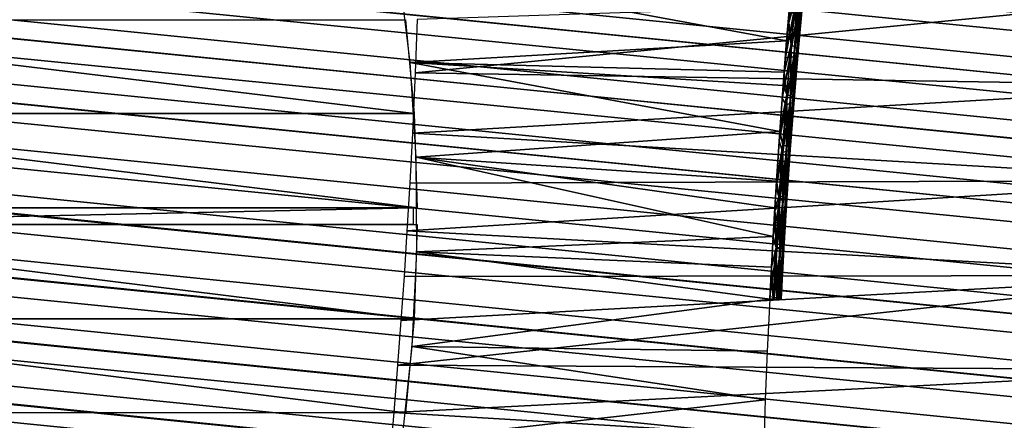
# Model space of a CAD drawing. Header units: millimetres. Extents: x -522 to 188, y -54 to 63.
# Tile 964 of 1056: x -19.7 to -14.69, y 7.96 to 10. Entities that reach past the tile are written whole.
import ezdxf

# ---------------------------------------------------------------- set-up
doc = ezdxf.new("R2010")
doc.units = ezdxf.units.MM
doc.header["$LTSCALE"] = 65.185185
for name, color, linetype in [('11', 7, 'CONTINUOUS'), ('12', 7, 'CONTINUOUS'), ('13', 7, 'CONTINUOUS'), ('15', 7, 'CONTINUOUS'), ('19', 7, 'CONTINUOUS'), ('27', 7, 'CONTINUOUS'), ('28', 7, 'CONTINUOUS')]:
    doc.layers.add(name, color=color, linetype=linetype)

msp = doc.modelspace()

# ---------------------------------------------------------------- linework, layer by layer
at = {"layer": '11', "color": 3, "linetype": 'CONTINUOUS'}
for points in [[(-13.499, 10.1414, -5.1686), (-17.6883, 9.7296, -9.266), (-13.5504, 9.6637, -5.1172), (-13.499, 10.1414, -5.1686)], [(-17.6775, 10.0011, -9.3111), (-17.6883, 9.7296, -9.266), (-13.499, 10.1414, -5.1686), (-17.6775, 10.0011, -9.3111)], [(-17.6883, 9.7296, -9.266), (-17.7025, 9.423, -9.2383), (-13.5504, 9.6637, -5.1172), (-17.6883, 9.7296, -9.266)], [(-13.5504, 9.6637, -5.1172), (-17.7025, 9.423, -9.2383), (-13.5745, 9.1817, -5.0931), (-13.5504, 9.6637, -5.1172)], [(-17.7025, 9.423, -9.2383), (-17.716, 9.1682, -9.234), (-13.5745, 9.1817, -5.0931), (-17.7025, 9.423, -9.2383)], [(-17.716, 9.1682, -9.234), (-17.7301, 8.9264, -9.2454), (-13.5745, 9.1817, -5.0931), (-17.716, 9.1682, -9.234)], [(-13.5745, 9.1817, -5.0931), (-17.7301, 8.9264, -9.2454), (-13.5711, 8.6985, -5.0965), (-13.5745, 9.1817, -5.0931)], [(-17.7301, 8.9264, -9.2454), (-17.745, 8.6933, -9.2708), (-13.5711, 8.6985, -5.0965), (-17.7301, 8.9264, -9.2454)], [(-13.5711, 8.6985, -5.0965), (-17.7776, 8.2422, -9.3603), (-13.5402, 8.2173, -5.1274), (-13.5711, 8.6985, -5.0965)], [(-17.7605, 8.4683, -9.3086), (-17.7776, 8.2422, -9.3603), (-13.5711, 8.6985, -5.0965), (-17.7605, 8.4683, -9.3086)], [(-17.745, 8.6933, -9.2708), (-17.7605, 8.4683, -9.3086), (-13.5711, 8.6985, -5.0965), (-17.745, 8.6933, -9.2708)], [(-17.7776, 8.2422, -9.3603), (-17.7975, 8.0003, -9.4308), (-13.5402, 8.2173, -5.1274), (-17.7776, 8.2422, -9.3603)], [(-13.5402, 8.2173, -5.1274), (-17.7975, 8.0003, -9.4308), (-13.482, 7.7412, -5.1856), (-13.5402, 8.2173, -5.1274)], [(-17.7975, 8.0003, -9.4308), (-17.8214, 7.7333, -9.5274), (-13.482, 7.7412, -5.1856), (-17.7975, 8.0003, -9.4308)]]:
    msp.add_3dface(points, dxfattribs=at)
at = {"layer": '12', "color": 3, "linetype": 'CONTINUOUS'}
for points in [[(-17.7721, 10.2588, -26.0685), (-15.7992, 9.8923, -24.1901), (-17.7139, 9.7827, -26.1267), (-17.7721, 10.2588, -26.0685)], [(-15.7791, 10.126, -24.1136), (-15.7992, 9.8923, -24.1901), (-17.7721, 10.2588, -26.0685), (-15.7791, 10.126, -24.1136)], [(-15.7992, 9.8923, -24.1901), (-15.8119, 9.733, -24.2336), (-17.7139, 9.7827, -26.1267), (-15.7992, 9.8923, -24.1901)], [(-15.8119, 9.733, -24.2336), (-15.8171, 9.6655, -24.25), (-17.7139, 9.7827, -26.1267), (-15.8119, 9.733, -24.2336)], [(-15.8171, 9.6655, -24.25), (-15.834, 9.4319, -24.2973), (-17.7139, 9.7827, -26.1267), (-15.8171, 9.6655, -24.25)], [(-17.7139, 9.7827, -26.1267), (-15.834, 9.4319, -24.2973), (-17.683, 9.3015, -26.1576), (-17.7139, 9.7827, -26.1267)], [(-15.834, 9.4319, -24.2973), (-15.8509, 9.1789, -24.3324), (-17.683, 9.3015, -26.1576), (-15.834, 9.4319, -24.2973)], [(-15.8509, 9.1789, -24.3324), (-15.8595, 9.0423, -24.3446), (-17.683, 9.3015, -26.1576), (-15.8509, 9.1789, -24.3324)], [(-17.683, 9.3015, -26.1576), (-15.8679, 8.8966, -24.3519), (-17.6796, 8.8183, -26.161), (-17.683, 9.3015, -26.1576)], [(-15.8595, 9.0423, -24.3446), (-15.8679, 8.8966, -24.3519), (-17.683, 9.3015, -26.1576), (-15.8595, 9.0423, -24.3446)], [(-15.8679, 8.8966, -24.3519), (-15.8762, 8.7413, -24.3536), (-17.6796, 8.8183, -26.161), (-15.8679, 8.8966, -24.3519)], [(-17.6796, 8.8183, -26.161), (-15.8851, 8.577, -24.3493), (-17.7037, 8.3363, -26.1369), (-17.6796, 8.8183, -26.161)], [(-15.8762, 8.7413, -24.3536), (-15.8851, 8.577, -24.3493), (-17.6796, 8.8183, -26.161), (-15.8762, 8.7413, -24.3536)], [(-15.8851, 8.577, -24.3493), (-15.8975, 8.3128, -24.3269), (-17.7037, 8.3363, -26.1369), (-15.8851, 8.577, -24.3493)], [(-17.7037, 8.3363, -26.1369), (-15.9077, 8.0649, -24.2893), (-17.7551, 7.8586, -26.0855), (-17.7037, 8.3363, -26.1369)], [(-15.8975, 8.3128, -24.3269), (-15.9077, 8.0649, -24.2893), (-17.7037, 8.3363, -26.1369), (-15.8975, 8.3128, -24.3269)], [(-15.9077, 8.0649, -24.2893), (-15.9158, 7.8334, -24.2392), (-17.7551, 7.8586, -26.0855), (-15.9077, 8.0649, -24.2893)]]:
    msp.add_3dface(points, dxfattribs=at)
at = {"layer": '13', "color": 3, "linetype": 'CONTINUOUS'}
for points in [[(-15.7881, 9.9865, -24.1579), (-15.7624, 10.2335, -24.0661), (-15.751, 10.1197, -24.0806), (-15.7881, 9.9865, -24.1579)], [(-15.7791, 10.126, -24.1136), (-15.7624, 10.2335, -24.0661), (-15.7881, 9.9865, -24.1579), (-15.7791, 10.126, -24.1136)], [(-15.7992, 9.8923, -24.1901), (-15.7791, 10.126, -24.1136), (-15.7881, 9.9865, -24.1579), (-15.7992, 9.8923, -24.1901)], [(-15.7754, 9.8727, -24.1652), (-15.7881, 9.9865, -24.1579), (-15.751, 10.1197, -24.0806), (-15.7754, 9.8727, -24.1652)], [(-15.7754, 9.8727, -24.1652), (-15.751, 10.1197, -24.0806), (-15.7579, 9.8623, -24.1356), (-15.7754, 9.8727, -24.1652)], [(-15.7579, 9.8623, -24.1356), (-15.751, 10.1197, -24.0806), (-15.7341, 10.1073, -24.0514), (-15.7579, 9.8623, -24.1356)], [(-15.7579, 9.8623, -24.1356), (-15.7341, 10.1073, -24.0514), (-15.7462, 9.8517, -24.1033), (-15.7579, 9.8623, -24.1356)], [(-15.7493, 9.8214, -24.0011), (-15.72, 10.0695, -23.9527), (-15.728, 10.058, -23.9197), (-15.7493, 9.8214, -24.0011)], [(-15.7419, 9.8309, -24.0349), (-15.72, 10.0695, -23.9527), (-15.7493, 9.8214, -24.0011), (-15.7419, 9.8309, -24.0349)], [(-15.7462, 9.8517, -24.1033), (-15.7341, 10.1073, -24.0514), (-15.7231, 10.0945, -24.0197), (-15.7462, 9.8517, -24.1033)], [(-15.7462, 9.8517, -24.1033), (-15.7231, 10.0945, -24.0197), (-15.7408, 9.841, -24.0694), (-15.7462, 9.8517, -24.1033)], [(-15.7408, 9.841, -24.0694), (-15.7183, 10.0818, -23.9865), (-15.7419, 9.8309, -24.0349), (-15.7408, 9.841, -24.0694)], [(-15.7419, 9.8309, -24.0349), (-15.7183, 10.0818, -23.9865), (-15.72, 10.0695, -23.9527), (-15.7419, 9.8309, -24.0349)], [(-15.7408, 9.841, -24.0694), (-15.7231, 10.0945, -24.0197), (-15.7183, 10.0818, -23.9865), (-15.7408, 9.841, -24.0694)], [(-15.7821, 9.8059, -23.9394), (-15.7619, 10.0391, -23.8595), (-15.8055, 9.8089, -23.9113), (-15.7821, 9.8059, -23.9394)], [(-15.8055, 9.8089, -23.9113), (-15.7619, 10.0391, -23.8595), (-15.787, 10.0253, -23.8374), (-15.8055, 9.8089, -23.9113)], [(-15.7629, 9.813, -23.9689), (-15.7422, 10.0478, -23.8882), (-15.7821, 9.8059, -23.9394), (-15.7629, 9.813, -23.9689)], [(-15.7821, 9.8059, -23.9394), (-15.7422, 10.0478, -23.8882), (-15.7619, 10.0391, -23.8595), (-15.7821, 9.8059, -23.9394)], [(-15.7493, 9.8214, -24.0011), (-15.728, 10.058, -23.9197), (-15.7629, 9.813, -23.9689), (-15.7493, 9.8214, -24.0011)], [(-15.7629, 9.813, -23.9689), (-15.728, 10.058, -23.9197), (-15.7422, 10.0478, -23.8882), (-15.7629, 9.813, -23.9689)], [(-15.8119, 9.733, -24.2336), (-15.7992, 9.8923, -24.1901), (-15.7881, 9.9865, -24.1579), (-15.8119, 9.733, -24.2336)], [(-15.8119, 9.733, -24.2336), (-15.7881, 9.9865, -24.1579), (-15.7754, 9.8727, -24.1652), (-15.8119, 9.733, -24.2336)], [(-15.7978, 9.6202, -24.2335), (-15.8119, 9.733, -24.2336), (-15.7754, 9.8727, -24.1652), (-15.7978, 9.6202, -24.2335)], [(-15.7978, 9.6202, -24.2335), (-15.7754, 9.8727, -24.1652), (-15.7798, 9.6119, -24.2035), (-15.7978, 9.6202, -24.2335)], [(-15.7798, 9.6119, -24.2035), (-15.7754, 9.8727, -24.1652), (-15.7579, 9.8623, -24.1356), (-15.7798, 9.6119, -24.2035)], [(-15.7691, 9.5797, -24.0668), (-15.7493, 9.8214, -24.0011), (-15.7821, 9.5733, -24.034), (-15.7691, 9.5797, -24.0668)], [(-15.7821, 9.5733, -24.034), (-15.7493, 9.8214, -24.0011), (-15.7629, 9.813, -23.9689), (-15.7821, 9.5733, -24.034)], [(-15.7798, 9.6119, -24.2035), (-15.7579, 9.8623, -24.1356), (-15.7677, 9.6034, -24.1708), (-15.7798, 9.6119, -24.2035)], [(-15.7691, 9.5797, -24.0668), (-15.7419, 9.8309, -24.0349), (-15.7493, 9.8214, -24.0011), (-15.7691, 9.5797, -24.0668)], [(-15.7622, 9.5871, -24.1013), (-15.7419, 9.8309, -24.0349), (-15.7691, 9.5797, -24.0668), (-15.7622, 9.5871, -24.1013)], [(-15.7677, 9.6034, -24.1708), (-15.7579, 9.8623, -24.1356), (-15.7462, 9.8517, -24.1033), (-15.7677, 9.6034, -24.1708)], [(-15.7677, 9.6034, -24.1708), (-15.7462, 9.8517, -24.1033), (-15.7617, 9.595, -24.1363), (-15.7677, 9.6034, -24.1708)], [(-15.7617, 9.595, -24.1363), (-15.7408, 9.841, -24.0694), (-15.7622, 9.5871, -24.1013), (-15.7617, 9.595, -24.1363)], [(-15.7622, 9.5871, -24.1013), (-15.7408, 9.841, -24.0694), (-15.7419, 9.8309, -24.0349), (-15.7622, 9.5871, -24.1013)], [(-15.7617, 9.595, -24.1363), (-15.7462, 9.8517, -24.1033), (-15.7408, 9.841, -24.0694), (-15.7617, 9.595, -24.1363)], [(-15.8219, 9.5988, -23.9693), (-15.7821, 9.8059, -23.9394), (-15.8055, 9.8089, -23.9113), (-15.8219, 9.5988, -23.9693)], [(-15.8009, 9.5679, -24.0038), (-15.7821, 9.8059, -23.9394), (-15.8219, 9.5988, -23.9693), (-15.8009, 9.5679, -24.0038)], [(-15.7821, 9.5733, -24.034), (-15.7629, 9.813, -23.9689), (-15.8009, 9.5679, -24.0038), (-15.7821, 9.5733, -24.034)], [(-15.8009, 9.5679, -24.0038), (-15.7629, 9.813, -23.9689), (-15.7821, 9.8059, -23.9394), (-15.8009, 9.5679, -24.0038)], [(-15.8171, 9.6655, -24.25), (-15.8119, 9.733, -24.2336), (-15.7978, 9.6202, -24.2335), (-15.8171, 9.6655, -24.25)], [(-15.834, 9.4319, -24.2973), (-15.8171, 9.6655, -24.25), (-15.7978, 9.6202, -24.2335), (-15.834, 9.4319, -24.2973)], [(-15.8183, 9.3631, -24.2846), (-15.834, 9.4319, -24.2973), (-15.7978, 9.6202, -24.2335), (-15.8183, 9.3631, -24.2846)], [(-15.8183, 9.3631, -24.2846), (-15.7978, 9.6202, -24.2335), (-15.7999, 9.3569, -24.2544), (-15.8183, 9.3631, -24.2846)], [(-15.7999, 9.3569, -24.2544), (-15.7978, 9.6202, -24.2335), (-15.7798, 9.6119, -24.2035), (-15.7999, 9.3569, -24.2544)], [(-15.8376, 9.3825, -24.0153), (-15.8009, 9.5679, -24.0038), (-15.8219, 9.5988, -23.9693), (-15.8376, 9.3825, -24.0153)], [(-15.8184, 9.3261, -24.052), (-15.8009, 9.5679, -24.0038), (-15.8376, 9.3825, -24.0153), (-15.8184, 9.3261, -24.052)], [(-15.8, 9.3296, -24.0827), (-15.7821, 9.5733, -24.034), (-15.8184, 9.3261, -24.052), (-15.8, 9.3296, -24.0827)], [(-15.8184, 9.3261, -24.052), (-15.7821, 9.5733, -24.034), (-15.8009, 9.5679, -24.0038), (-15.8184, 9.3261, -24.052)], [(-15.7873, 9.334, -24.116), (-15.7691, 9.5797, -24.0668), (-15.8, 9.3296, -24.0827), (-15.7873, 9.334, -24.116)], [(-15.8, 9.3296, -24.0827), (-15.7691, 9.5797, -24.0668), (-15.7821, 9.5733, -24.034), (-15.8, 9.3296, -24.0827)], [(-15.7999, 9.3569, -24.2544), (-15.7798, 9.6119, -24.2035), (-15.7873, 9.3508, -24.2213), (-15.7999, 9.3569, -24.2544)], [(-15.7873, 9.3508, -24.2213), (-15.7798, 9.6119, -24.2035), (-15.7677, 9.6034, -24.1708), (-15.7873, 9.3508, -24.2213)], [(-15.7873, 9.3508, -24.2213), (-15.7677, 9.6034, -24.1708), (-15.7809, 9.3448, -24.1865), (-15.7873, 9.3508, -24.2213)], [(-15.7873, 9.334, -24.116), (-15.7622, 9.5871, -24.1013), (-15.7691, 9.5797, -24.0668), (-15.7873, 9.334, -24.116)], [(-15.7809, 9.3391, -24.151), (-15.7622, 9.5871, -24.1013), (-15.7873, 9.334, -24.116), (-15.7809, 9.3391, -24.151)], [(-15.7809, 9.3448, -24.1865), (-15.7677, 9.6034, -24.1708), (-15.7617, 9.595, -24.1363), (-15.7809, 9.3448, -24.1865)], [(-15.7809, 9.3448, -24.1865), (-15.7617, 9.595, -24.1363), (-15.7809, 9.3391, -24.151), (-15.7809, 9.3448, -24.1865)], [(-15.7809, 9.3391, -24.151), (-15.7617, 9.595, -24.1363), (-15.7622, 9.5871, -24.1013), (-15.7809, 9.3391, -24.151)], [(-15.8509, 9.1789, -24.3324), (-15.834, 9.4319, -24.2973), (-15.8183, 9.3631, -24.2846), (-15.8509, 9.1789, -24.3324)], [(-15.8532, 9.1483, -24.0495), (-15.8184, 9.3261, -24.052), (-15.8376, 9.3825, -24.0153), (-15.8532, 9.1483, -24.0495)], [(-15.8344, 9.0815, -24.0834), (-15.8184, 9.3261, -24.052), (-15.8532, 9.1483, -24.0495), (-15.8344, 9.0815, -24.0834)], [(-15.8368, 9.1026, -24.3179), (-15.8509, 9.1789, -24.3324), (-15.8183, 9.3631, -24.2846), (-15.8368, 9.1026, -24.3179)], [(-15.8368, 9.1026, -24.3179), (-15.8183, 9.3631, -24.2846), (-15.8181, 9.0987, -24.2875), (-15.8368, 9.1026, -24.3179)], [(-15.8163, 9.0831, -24.1144), (-15.8, 9.3296, -24.0827), (-15.8344, 9.0815, -24.0834), (-15.8163, 9.0831, -24.1144)], [(-15.8344, 9.0815, -24.0834), (-15.8, 9.3296, -24.0827), (-15.8184, 9.3261, -24.052), (-15.8344, 9.0815, -24.0834)], [(-15.8181, 9.0987, -24.2875), (-15.8183, 9.3631, -24.2846), (-15.7999, 9.3569, -24.2544), (-15.8181, 9.0987, -24.2875)], [(-15.8181, 9.0987, -24.2875), (-15.7999, 9.3569, -24.2544), (-15.8051, 9.0949, -24.2542), (-15.8181, 9.0987, -24.2875)], [(-15.8163, 9.0831, -24.1144), (-15.7873, 9.334, -24.116), (-15.8, 9.3296, -24.0827), (-15.8163, 9.0831, -24.1144)], [(-15.804, 9.0853, -24.1481), (-15.7873, 9.334, -24.116), (-15.8163, 9.0831, -24.1144), (-15.804, 9.0853, -24.1481)], [(-15.8051, 9.0949, -24.2542), (-15.7999, 9.3569, -24.2544), (-15.7873, 9.3508, -24.2213), (-15.8051, 9.0949, -24.2542)], [(-15.8051, 9.0949, -24.2542), (-15.7873, 9.3508, -24.2213), (-15.7983, 9.0913, -24.2191), (-15.8051, 9.0949, -24.2542)], [(-15.798, 9.0881, -24.1834), (-15.7809, 9.3391, -24.151), (-15.804, 9.0853, -24.1481), (-15.798, 9.0881, -24.1834)], [(-15.804, 9.0853, -24.1481), (-15.7809, 9.3391, -24.151), (-15.7873, 9.334, -24.116), (-15.804, 9.0853, -24.1481)], [(-15.7983, 9.0913, -24.2191), (-15.7873, 9.3508, -24.2213), (-15.7809, 9.3448, -24.1865), (-15.7983, 9.0913, -24.2191)], [(-15.7983, 9.0913, -24.2191), (-15.7809, 9.3448, -24.1865), (-15.798, 9.0881, -24.1834), (-15.7983, 9.0913, -24.2191)], [(-15.798, 9.0881, -24.1834), (-15.7809, 9.3448, -24.1865), (-15.7809, 9.3391, -24.151), (-15.798, 9.0881, -24.1834)], [(-15.8595, 9.0423, -24.3446), (-15.8509, 9.1789, -24.3324), (-15.8368, 9.1026, -24.3179), (-15.8595, 9.0423, -24.3446)], [(-15.861, 9.0218, -24.0613), (-15.8344, 9.0815, -24.0834), (-15.8532, 9.1483, -24.0495), (-15.861, 9.0218, -24.0613)], [(-15.8689, 8.8869, -24.0688), (-15.8344, 9.0815, -24.0834), (-15.861, 9.0218, -24.0613), (-15.8689, 8.8869, -24.0688)], [(-15.849, 8.8353, -24.0974), (-15.8344, 9.0815, -24.0834), (-15.8689, 8.8869, -24.0688), (-15.849, 8.8353, -24.0974)], [(-15.8532, 8.8402, -24.3329), (-15.8595, 9.0423, -24.3446), (-15.8368, 9.1026, -24.3179), (-15.8532, 8.8402, -24.3329)], [(-15.8532, 8.8402, -24.3329), (-15.8368, 9.1026, -24.3179), (-15.8342, 8.8385, -24.3024), (-15.8532, 8.8402, -24.3329)], [(-15.849, 8.8353, -24.0974), (-15.8163, 9.0831, -24.1144), (-15.8344, 9.0815, -24.0834), (-15.849, 8.8353, -24.0974)], [(-15.8311, 8.8349, -24.1286), (-15.8163, 9.0831, -24.1144), (-15.849, 8.8353, -24.0974), (-15.8311, 8.8349, -24.1286)], [(-15.8342, 8.8385, -24.3024), (-15.8368, 9.1026, -24.3179), (-15.8181, 9.0987, -24.2875), (-15.8342, 8.8385, -24.3024)], [(-15.8342, 8.8385, -24.3024), (-15.8181, 9.0987, -24.2875), (-15.821, 8.8371, -24.269), (-15.8342, 8.8385, -24.3024)], [(-15.8311, 8.8349, -24.1286), (-15.804, 9.0853, -24.1481), (-15.8163, 9.0831, -24.1144), (-15.8311, 8.8349, -24.1286)], [(-15.8191, 8.8348, -24.1624), (-15.804, 9.0853, -24.1481), (-15.8311, 8.8349, -24.1286), (-15.8191, 8.8348, -24.1624)], [(-15.821, 8.8371, -24.269), (-15.8181, 9.0987, -24.2875), (-15.8051, 9.0949, -24.2542), (-15.821, 8.8371, -24.269)], [(-15.821, 8.8371, -24.269), (-15.8051, 9.0949, -24.2542), (-15.814, 8.836, -24.2338), (-15.821, 8.8371, -24.269)], [(-15.8133, 8.8352, -24.1979), (-15.798, 9.0881, -24.1834), (-15.8191, 8.8348, -24.1624), (-15.8133, 8.8352, -24.1979)], [(-15.8191, 8.8348, -24.1624), (-15.798, 9.0881, -24.1834), (-15.804, 9.0853, -24.1481), (-15.8191, 8.8348, -24.1624)], [(-15.814, 8.836, -24.2338), (-15.8051, 9.0949, -24.2542), (-15.7983, 9.0913, -24.2191), (-15.814, 8.836, -24.2338)], [(-15.814, 8.836, -24.2338), (-15.7983, 9.0913, -24.2191), (-15.8133, 8.8352, -24.1979), (-15.814, 8.836, -24.2338)], [(-15.8133, 8.8352, -24.1979), (-15.7983, 9.0913, -24.2191), (-15.798, 9.0881, -24.1834), (-15.8133, 8.8352, -24.1979)], [(-15.8679, 8.8966, -24.3519), (-15.8595, 9.0423, -24.3446), (-15.8532, 8.8402, -24.3329), (-15.8679, 8.8966, -24.3519)], [(-15.8769, 8.7431, -24.071), (-15.849, 8.8353, -24.0974), (-15.8689, 8.8869, -24.0688), (-15.8769, 8.7431, -24.071)], [(-15.8762, 8.7413, -24.3536), (-15.8679, 8.8966, -24.3519), (-15.8532, 8.8402, -24.3329), (-15.8762, 8.7413, -24.3536)], [(-15.8621, 8.5886, -24.0939), (-15.849, 8.8353, -24.0974), (-15.8848, 8.5911, -24.0668), (-15.8621, 8.5886, -24.0939)], [(-15.8848, 8.5911, -24.0668), (-15.849, 8.8353, -24.0974), (-15.8769, 8.7431, -24.071), (-15.8848, 8.5911, -24.0668)], [(-15.8675, 8.5771, -24.3291), (-15.8762, 8.7413, -24.3536), (-15.8532, 8.8402, -24.3329), (-15.8675, 8.5771, -24.3291)], [(-15.8675, 8.5771, -24.3291), (-15.8532, 8.8402, -24.3329), (-15.8627, 8.5772, -24.3226), (-15.8675, 8.5771, -24.3291)], [(-15.8627, 8.5772, -24.3226), (-15.8532, 8.8402, -24.3329), (-15.8483, 8.5777, -24.2987), (-15.8627, 8.5772, -24.3226)], [(-15.8621, 8.5886, -24.0939), (-15.8311, 8.8349, -24.1286), (-15.849, 8.8353, -24.0974), (-15.8621, 8.5886, -24.0939)], [(-15.845, 8.5863, -24.1236), (-15.8311, 8.8349, -24.1286), (-15.8621, 8.5886, -24.0939), (-15.845, 8.5863, -24.1236)], [(-15.8483, 8.5777, -24.2987), (-15.8532, 8.8402, -24.3329), (-15.8342, 8.8385, -24.3024), (-15.8483, 8.5777, -24.2987)], [(-15.8483, 8.5777, -24.2987), (-15.8342, 8.8385, -24.3024), (-15.8452, 8.5778, -24.2924), (-15.8483, 8.5777, -24.2987)], [(-15.8452, 8.5778, -24.2924), (-15.8342, 8.8385, -24.3024), (-15.8349, 8.5787, -24.2654), (-15.8452, 8.5778, -24.2924)], [(-15.8443, 8.5861, -24.1251), (-15.8311, 8.8349, -24.1286), (-15.845, 8.5863, -24.1236), (-15.8443, 8.5861, -24.1251)], [(-15.8443, 8.5861, -24.1251), (-15.8191, 8.8348, -24.1624), (-15.8311, 8.8349, -24.1286), (-15.8443, 8.5861, -24.1251)], [(-15.8332, 8.584, -24.1563), (-15.8191, 8.8348, -24.1624), (-15.8443, 8.5861, -24.1251), (-15.8332, 8.584, -24.1563)], [(-15.8349, 8.5787, -24.2654), (-15.8342, 8.8385, -24.3024), (-15.821, 8.8371, -24.269), (-15.8349, 8.5787, -24.2654)], [(-15.8349, 8.5787, -24.2654), (-15.821, 8.8371, -24.269), (-15.8333, 8.5789, -24.2597), (-15.8349, 8.5787, -24.2654)], [(-15.8333, 8.5789, -24.2597), (-15.821, 8.8371, -24.269), (-15.8277, 8.5801, -24.2302), (-15.8333, 8.5789, -24.2597)], [(-15.8325, 8.5839, -24.1589), (-15.8191, 8.8348, -24.1624), (-15.8332, 8.584, -24.1563), (-15.8325, 8.5839, -24.1589)], [(-15.8325, 8.5839, -24.1589), (-15.8133, 8.8352, -24.1979), (-15.8191, 8.8348, -24.1624), (-15.8325, 8.5839, -24.1589)], [(-15.8272, 8.582, -24.1905), (-15.8133, 8.8352, -24.1979), (-15.8325, 8.5839, -24.1589), (-15.8272, 8.582, -24.1905)], [(-15.8277, 8.5801, -24.2302), (-15.821, 8.8371, -24.269), (-15.814, 8.836, -24.2338), (-15.8277, 8.5801, -24.2302)], [(-15.8277, 8.5801, -24.2302), (-15.814, 8.836, -24.2338), (-15.8272, 8.5803, -24.2254), (-15.8277, 8.5801, -24.2302)], [(-15.8272, 8.5803, -24.2254), (-15.814, 8.836, -24.2338), (-15.8269, 8.5818, -24.1943), (-15.8272, 8.5803, -24.2254)], [(-15.8269, 8.5818, -24.1943), (-15.8133, 8.8352, -24.1979), (-15.8272, 8.582, -24.1905), (-15.8269, 8.5818, -24.1943)], [(-15.8269, 8.5818, -24.1943), (-15.814, 8.836, -24.2338), (-15.8133, 8.8352, -24.1979), (-15.8269, 8.5818, -24.1943)], [(-15.8851, 8.577, -24.3493), (-15.8762, 8.7413, -24.3536), (-15.8675, 8.5771, -24.3291), (-15.8851, 8.577, -24.3493)]]:
    msp.add_3dface(points, dxfattribs=at)
at = {"layer": '15', "color": 7, "linetype": 'CONTINUOUS'}
for points in [[(-17.6938, 9.523, -26.1468), (-21.6262, 10.0006, -29.9926), (-17.7371, 10.0006, -26.1035), (-17.6938, 9.523, -26.1468)], [(-21.5829, 9.5229, -30.0359), (-21.6262, 10.0006, -29.9926), (-17.6938, 9.523, -26.1468), (-21.5829, 9.5229, -30.0359)], [(-17.6778, 9.0419, -26.1628), (-21.5829, 9.5229, -30.0359), (-17.6938, 9.523, -26.1468), (-17.6778, 9.0419, -26.1628)], [(-21.5669, 9.0419, -30.0519), (-21.5829, 9.5229, -30.0359), (-17.6778, 9.0419, -26.1628), (-21.5669, 9.0419, -30.0519)], [(-21.5829, 8.4771, -30.0359), (-21.5669, 8.9581, -30.0519), (-17.6938, 8.4771, -26.1468), (-21.5829, 8.4771, -30.0359)], [(-17.6938, 8.4771, -26.1468), (-21.5669, 8.9581, -30.0519), (-17.6778, 8.9581, -26.1628), (-17.6938, 8.4771, -26.1468)], [(-21.6262, 7.9994, -29.9926), (-21.5829, 8.4771, -30.0359), (-17.7371, 7.9994, -26.1035), (-21.6262, 7.9994, -29.9926)], [(-17.7371, 7.9994, -26.1035), (-21.5829, 8.4771, -30.0359), (-17.6938, 8.4771, -26.1468), (-17.7371, 7.9994, -26.1035)]]:
    msp.add_3dface(points, dxfattribs=at)
at = {"layer": '19', "color": 7, "linetype": 'CONTINUOUS'}
for points in [[(-17.6984, 9.0419, -26.1422), (-17.6984, 8.9581, -26.1422), (-21.6081, 8.9581, -30.0519), (-17.6984, 9.0419, -26.1422)], [(-21.6081, 9.0419, -30.0519), (-17.6984, 9.0419, -26.1422), (-21.6081, 8.9581, -30.0519), (-21.6081, 9.0419, -30.0519)]]:
    msp.add_3dface(points, dxfattribs=at)
at = {"layer": '27', "color": 7, "linetype": 'CONTINUOUS'}
for points in [[(180.5234, -6.7868, -214.8662), (-519.2956, 63.1281, 484.7259), (-519.0489, 63.1735, 484.9681), (180.5234, -6.7868, -214.8662)], [(180.7763, -6.755, -214.6165), (-519.0489, 63.1735, 484.9681), (-518.8015, 63.1888, 485.214), (180.7763, -6.755, -214.6165)], [(180.65, -6.7669, -214.7417), (180.5234, -6.7868, -214.8662), (-519.0489, 63.1735, 484.9681), (180.65, -6.7669, -214.7417)], [(180.7763, -6.755, -214.6165), (180.65, -6.7669, -214.7417), (-519.0489, 63.1735, 484.9681), (180.7763, -6.755, -214.6165)], [(180.9028, -6.751, -214.4904), (180.7763, -6.755, -214.6165), (-518.8015, 63.1888, 485.214), (180.9028, -6.751, -214.4904)], [(180.9028, -6.751, -214.4904), (-518.8015, 63.1888, 485.214), (-518.5557, 63.1735, 485.4613), (180.9028, -6.751, -214.4904)], [(181.0289, -6.755, -214.3639), (180.9028, -6.751, -214.4904), (-518.5557, 63.1735, 485.4613), (181.0289, -6.755, -214.3639)], [(181.1541, -6.7669, -214.2376), (-518.5557, 63.1735, 485.4613), (-518.3135, 63.1281, 485.7081), (181.1541, -6.7669, -214.2376)], [(181.1541, -6.7669, -214.2376), (181.0289, -6.755, -214.3639), (-518.5557, 63.1735, 485.4613), (181.1541, -6.7669, -214.2376)], [(180.272, -6.85, -215.1114), (-519.5404, 63.0528, 484.4887), (-519.2956, 63.1281, 484.7259), (180.272, -6.85, -215.1114)], [(180.5234, -6.7868, -214.8662), (180.3973, -6.8145, -214.9896), (-519.2956, 63.1281, 484.7259), (180.5234, -6.7868, -214.8662)], [(180.3973, -6.8145, -214.9896), (180.272, -6.85, -215.1114), (-519.2956, 63.1281, 484.7259), (180.3973, -6.8145, -214.9896)], [(181.2787, -6.7868, -214.111), (181.1541, -6.7669, -214.2376), (-518.3135, 63.1281, 485.7081), (181.2787, -6.7868, -214.111)], [(181.4021, -6.8145, -213.9848), (-518.3135, 63.1281, 485.7081), (-518.0763, 63.0528, 485.9528), (181.4021, -6.8145, -213.9848)], [(181.4021, -6.8145, -213.9848), (181.2787, -6.7868, -214.111), (-518.3135, 63.1281, 485.7081), (181.4021, -6.8145, -213.9848)], [(180.0237, -6.9442, -215.3502), (-519.781, 62.9481, 484.2586), (-519.5404, 63.0528, 484.4887), (180.0237, -6.9442, -215.3502)], [(180.1472, -6.8933, -215.2318), (180.0237, -6.9442, -215.3502), (-519.5404, 63.0528, 484.4887), (180.1472, -6.8933, -215.2318)], [(180.272, -6.85, -215.1114), (180.1472, -6.8933, -215.2318), (-519.5404, 63.0528, 484.4887), (180.272, -6.85, -215.1114)], [(181.5238, -6.85, -213.8596), (181.4021, -6.8145, -213.9848), (-518.0763, 63.0528, 485.9528), (181.5238, -6.85, -213.8596)], [(181.6442, -6.8933, -213.7348), (-518.0763, 63.0528, 485.9528), (-517.8461, 62.9481, 486.1934), (181.6442, -6.8933, -213.7348)], [(181.6442, -6.8933, -213.7348), (181.5238, -6.85, -213.8596), (-518.0763, 63.0528, 485.9528), (181.6442, -6.8933, -213.7348)], [(179.781, -7.0687, -215.5805), (-520.0155, 62.8149, 484.0374), (-519.781, 62.9481, 484.2586), (179.781, -7.0687, -215.5805)], [(180.0237, -6.9442, -215.3502), (179.9017, -7.0027, -215.4664), (-519.781, 62.9481, 484.2586), (180.0237, -6.9442, -215.3502)], [(179.9017, -7.0027, -215.4664), (179.781, -7.0687, -215.5805), (-519.781, 62.9481, 484.2586), (179.9017, -7.0027, -215.4664)], [(181.7627, -6.9442, -213.6113), (181.6442, -6.8933, -213.7348), (-517.8461, 62.9481, 486.1934), (181.7627, -6.9442, -213.6113)], [(181.8788, -7.0027, -213.4893), (-517.8461, 62.9481, 486.1934), (-517.625, 62.8149, 486.4279), (181.8788, -7.0027, -213.4893)], [(181.8788, -7.0027, -213.4893), (181.7627, -6.9442, -213.6113), (-517.8461, 62.9481, 486.1934), (181.8788, -7.0027, -213.4893)], [(179.5458, -7.2223, -215.8003), (-520.2425, 62.6542, 483.8265), (-520.0155, 62.8149, 484.0374), (179.5458, -7.2223, -215.8003)], [(179.781, -7.0687, -215.5805), (179.6623, -7.142, -215.6919), (-520.0155, 62.8149, 484.0374), (179.781, -7.0687, -215.5805)], [(179.6623, -7.142, -215.6919), (179.5458, -7.2223, -215.8003), (-520.0155, 62.8149, 484.0374), (179.6623, -7.142, -215.6919)], [(181.9929, -7.0687, -213.3686), (181.8788, -7.0027, -213.4893), (-517.625, 62.8149, 486.4279), (181.9929, -7.0687, -213.3686)], [(182.1043, -7.142, -213.2498), (-517.625, 62.8149, 486.4279), (-517.414, 62.6542, 486.6549), (182.1043, -7.142, -213.2498)], [(182.1043, -7.142, -213.2498), (181.9929, -7.0687, -213.3686), (-517.625, 62.8149, 486.4279), (182.1043, -7.142, -213.2498)], [(179.3195, -7.4041, -216.0084), (-520.46, 62.4671, 483.6277), (-520.2425, 62.6542, 483.8265), (179.3195, -7.4041, -216.0084)], [(179.4313, -7.3099, -215.9061), (179.3195, -7.4041, -216.0084), (-520.2425, 62.6542, 483.8265), (179.4313, -7.3099, -215.9061)], [(179.5458, -7.2223, -215.8003), (179.4313, -7.3099, -215.9061), (-520.2425, 62.6542, 483.8265), (179.5458, -7.2223, -215.8003)], [(182.3185, -7.3099, -213.0189), (182.2128, -7.2223, -213.1334), (-517.414, 62.6542, 486.6549), (182.3185, -7.3099, -213.0189)], [(182.2128, -7.2223, -213.1334), (182.1043, -7.142, -213.2498), (-517.414, 62.6542, 486.6549), (182.2128, -7.2223, -213.1334)], [(182.3185, -7.3099, -213.0189), (-517.414, 62.6542, 486.6549), (-517.2152, 62.4671, 486.8724), (182.3185, -7.3099, -213.0189)], [(179.1044, -7.6125, -216.2027), (-520.6662, 62.2553, 483.4426), (-520.46, 62.4671, 483.6277), (179.1044, -7.6125, -216.2027)], [(179.2106, -7.505, -216.1073), (179.1044, -7.6125, -216.2027), (-520.46, 62.4671, 483.6277), (179.2106, -7.505, -216.1073)], [(179.3195, -7.4041, -216.0084), (179.2106, -7.505, -216.1073), (-520.46, 62.4671, 483.6277), (179.3195, -7.4041, -216.0084)], [(182.4209, -7.4041, -212.9071), (182.3185, -7.3099, -213.0189), (-517.2152, 62.4671, 486.8724), (182.4209, -7.4041, -212.9071)], [(182.5197, -7.505, -212.7982), (-517.2152, 62.4671, 486.8724), (-517.0302, 62.2553, 487.0786), (182.5197, -7.505, -212.7982)], [(182.5197, -7.505, -212.7982), (182.4209, -7.4041, -212.9071), (-517.2152, 62.4671, 486.8724), (182.5197, -7.505, -212.7982)], [(178.9023, -7.8453, -216.3816), (-520.86, 62.0201, 483.2724), (-520.6662, 62.2553, 483.4426), (178.9023, -7.8453, -216.3816)], [(179.0015, -7.726, -216.2943), (178.9023, -7.8453, -216.3816), (-520.6662, 62.2553, 483.4426), (179.0015, -7.726, -216.2943)], [(179.1044, -7.6125, -216.2027), (179.0015, -7.726, -216.2943), (-520.6662, 62.2553, 483.4426), (179.1044, -7.6125, -216.2027)], [(182.7067, -7.726, -212.5891), (182.6152, -7.6125, -212.692), (-517.0302, 62.2553, 487.0786), (182.7067, -7.726, -212.5891)], [(182.7067, -7.726, -212.5891), (-517.0302, 62.2553, 487.0786), (-516.86, 62.0201, 487.2724), (182.7067, -7.726, -212.5891)], [(182.6152, -7.6125, -212.692), (182.5197, -7.505, -212.7982), (-517.0302, 62.2553, 487.0786), (182.6152, -7.6125, -212.692)], [(-521.0395, 61.7634, 483.1185), (-520.86, 62.0201, 483.2724), (171.6605, -7.3969, -209.4907), (-521.0395, 61.7634, 483.1185)], [(178.9023, -7.8453, -216.3816), (178.8064, -7.9706, -216.4649), (-520.86, 62.0201, 483.2724), (178.9023, -7.8453, -216.3816)], [(-520.86, 62.0201, 483.2724), (178.8064, -7.9706, -216.4649), (171.6605, -7.3969, -209.4907), (-520.86, 62.0201, 483.2724)], [(182.8773, -7.9706, -212.394), (182.794, -7.8453, -212.4898), (-516.86, 62.0201, 487.2724), (182.8773, -7.9706, -212.394)], [(182.8773, -7.9706, -212.394), (-516.86, 62.0201, 487.2724), (-516.706, 61.7634, 487.452), (182.8773, -7.9706, -212.394)], [(182.794, -7.8453, -212.4898), (182.7067, -7.726, -212.5891), (-516.86, 62.0201, 487.2724), (182.794, -7.8453, -212.4898)], [(-521.2034, 61.4874, 482.9821), (-521.0395, 61.7634, 483.1185), (171.5049, -7.6454, -209.6216), (-521.2034, 61.4874, 482.9821)], [(171.5049, -7.6454, -209.6216), (-521.0395, 61.7634, 483.1185), (171.6605, -7.3969, -209.4907), (171.5049, -7.6454, -209.6216)], [(182.8773, -7.9706, -212.394), (-516.706, 61.7634, 487.452), (175.9032, -7.3969, -205.2481), (182.8773, -7.9706, -212.394)], [(175.9032, -7.3969, -205.2481), (-516.706, 61.7634, 487.452), (176.034, -7.6454, -205.0924), (175.9032, -7.3969, -205.2481)], [(-516.706, 61.7634, 487.452), (-516.5697, 61.4874, 487.6159), (176.034, -7.6454, -205.0924), (-516.706, 61.7634, 487.452)], [(-521.3507, 61.1937, 482.8642), (-521.2034, 61.4874, 482.9821), (171.363, -7.9094, -209.737), (-521.3507, 61.1937, 482.8642)], [(171.363, -7.9094, -209.737), (-521.2034, 61.4874, 482.9821), (171.5049, -7.6454, -209.6216), (171.363, -7.9094, -209.737)], [(-516.5697, 61.4874, 487.6159), (-516.4518, 61.1937, 487.7632), (176.1494, -7.9094, -204.9506), (-516.5697, 61.4874, 487.6159)], [(176.034, -7.6454, -205.0924), (-516.5697, 61.4874, 487.6159), (176.1494, -7.9094, -204.9506), (176.034, -7.6454, -205.0924)], [(-521.4801, 60.8849, 482.7657), (-521.3507, 61.1937, 482.8642), (171.2359, -8.1871, -209.8363), (-521.4801, 60.8849, 482.7657)], [(171.2359, -8.1871, -209.8363), (-521.3507, 61.1937, 482.8642), (171.363, -7.9094, -209.737), (171.2359, -8.1871, -209.8363)], [(176.1494, -7.9094, -204.9506), (-516.4518, 61.1937, 487.7632), (176.2488, -8.1871, -204.8235), (176.1494, -7.9094, -204.9506)], [(-516.4518, 61.1937, 487.7632), (-516.3532, 60.8849, 487.8926), (176.2488, -8.1871, -204.8235), (-516.4518, 61.1937, 487.7632)], [(-521.5906, 60.5635, 482.6874), (-521.4801, 60.8849, 482.7657), (171.1244, -8.4766, -209.9189), (-521.5906, 60.5635, 482.6874)], [(171.1244, -8.4766, -209.9189), (-521.4801, 60.8849, 482.7657), (171.2359, -8.1871, -209.8363), (171.1244, -8.4766, -209.9189)], [(176.2488, -8.1871, -204.8235), (-516.3532, 60.8849, 487.8926), (176.3314, -8.4766, -204.712), (176.2488, -8.1871, -204.8235)], [(-516.3532, 60.8849, 487.8926), (-516.2749, 60.5635, 488.003), (176.3314, -8.4766, -204.712), (-516.3532, 60.8849, 487.8926)], [(-521.6814, 60.2314, 482.6297), (-521.5906, 60.5635, 482.6874), (171.0291, -8.7763, -209.9842), (-521.6814, 60.2314, 482.6297)], [(171.0291, -8.7763, -209.9842), (-521.5906, 60.5635, 482.6874), (171.1244, -8.4766, -209.9189), (171.0291, -8.7763, -209.9842)], [(176.3314, -8.4766, -204.712), (-516.2749, 60.5635, 488.003), (176.3967, -8.7763, -204.6167), (176.3314, -8.4766, -204.712)], [(-516.2749, 60.5635, 488.003), (-516.2173, 60.2314, 488.0938), (176.3967, -8.7763, -204.6167), (-516.2749, 60.5635, 488.003)], [(-521.7518, 59.8915, 482.5933), (-521.6814, 60.2314, 482.6297), (170.9508, -9.084, -210.0318), (-521.7518, 59.8915, 482.5933)], [(170.9508, -9.084, -210.0318), (-521.6814, 60.2314, 482.6297), (171.0291, -8.7763, -209.9842), (170.9508, -9.084, -210.0318)], [(176.3967, -8.7763, -204.6167), (-516.2173, 60.2314, 488.0938), (176.4443, -9.084, -204.5384), (176.3967, -8.7763, -204.6167)], [(-516.2173, 60.2314, 488.0938), (-516.1809, 59.8915, 488.1642), (176.4443, -9.084, -204.5384), (-516.2173, 60.2314, 488.0938)], [(-521.8012, 59.5469, 482.5784), (-521.7518, 59.8915, 482.5933), (170.8898, -9.3979, -210.0614), (-521.8012, 59.5469, 482.5784)], [(170.8898, -9.3979, -210.0614), (-521.7518, 59.8915, 482.5933), (170.9508, -9.084, -210.0318), (170.8898, -9.3979, -210.0614)], [(176.4443, -9.084, -204.5384), (-516.1809, 59.8915, 488.1642), (176.4739, -9.3979, -204.4774), (176.4443, -9.084, -204.5384)], [(-516.1809, 59.8915, 488.1642), (-516.1659, 59.5469, 488.2136), (176.4739, -9.3979, -204.4774), (-516.1809, 59.8915, 488.1642)], [(-521.8294, 59.1987, 482.585), (-521.8012, 59.5469, 482.5784), (170.8215, -10.036, -210.0659), (-521.8294, 59.1987, 482.585)], [(170.8466, -9.716, -210.0728), (-521.8012, 59.5469, 482.5784), (170.8898, -9.3979, -210.0614), (170.8466, -9.716, -210.0728)], [(170.8215, -10.036, -210.0659), (-521.8012, 59.5469, 482.5784), (170.8466, -9.716, -210.0728), (170.8215, -10.036, -210.0659)], [(-516.1659, 59.5469, 488.2136), (-516.1725, 59.1987, 488.2418), (176.4853, -9.716, -204.4342), (-516.1659, 59.5469, 488.2136)], [(176.4739, -9.3979, -204.4774), (-516.1659, 59.5469, 488.2136), (176.4853, -9.716, -204.4342), (176.4739, -9.3979, -204.4774)], [(-516.1725, 59.1987, 488.2418), (176.4784, -10.036, -204.4091), (176.4853, -9.716, -204.4342), (-516.1725, 59.1987, 488.2418)]]:
    msp.add_3dface(points, dxfattribs=at)
at = {"layer": '28', "color": 7, "linetype": 'CONTINUOUS'}
for points in [[(-521.836, 58.8505, 482.6132), (-521.8294, 59.1987, 482.585), (170.8146, -10.3561, -210.0408), (-521.836, 58.8505, 482.6132)], [(-521.8294, 59.1987, 482.585), (170.8215, -10.036, -210.0659), (170.8146, -10.3561, -210.0408), (-521.8294, 59.1987, 482.585)], [(-516.1725, 59.1987, 488.2418), (-516.2007, 58.8505, 488.2484), (176.4784, -10.036, -204.4091), (-516.1725, 59.1987, 488.2418)], [(170.826, -10.6741, -209.9977), (-521.836, 58.8505, 482.6132), (170.8146, -10.3561, -210.0408), (170.826, -10.6741, -209.9977)], [(-521.821, 58.506, 482.6626), (-521.836, 58.8505, 482.6132), (170.826, -10.6741, -209.9977), (-521.821, 58.506, 482.6626)], [(-516.2007, 58.8505, 488.2484), (-516.2501, 58.506, 488.2335), (176.4101, -10.6741, -204.4136), (-516.2007, 58.8505, 488.2484)], [(176.4784, -10.036, -204.4091), (-516.2007, 58.8505, 488.2484), (176.4533, -10.3561, -204.4022), (176.4784, -10.036, -204.4091)], [(176.4533, -10.3561, -204.4022), (-516.2007, 58.8505, 488.2484), (176.4101, -10.6741, -204.4136), (176.4533, -10.3561, -204.4022)], [(170.8556, -10.988, -209.9367), (-521.821, 58.506, 482.6626), (170.826, -10.6741, -209.9977), (170.8556, -10.988, -209.9367)], [(-521.7846, 58.166, 482.7329), (-521.821, 58.506, 482.6626), (170.8556, -10.988, -209.9367), (-521.7846, 58.166, 482.7329)], [(-516.2501, 58.506, 488.2335), (-516.3205, 58.166, 488.1971), (176.3491, -10.988, -204.4432), (-516.2501, 58.506, 488.2335)], [(176.4101, -10.6741, -204.4136), (-516.2501, 58.506, 488.2335), (176.3491, -10.988, -204.4432), (176.4101, -10.6741, -204.4136)], [(170.9032, -11.2958, -209.8583), (-521.7846, 58.166, 482.7329), (170.8556, -10.988, -209.9367), (170.9032, -11.2958, -209.8583)], [(-521.727, 57.8339, 482.8238), (-521.7846, 58.166, 482.7329), (170.9032, -11.2958, -209.8583), (-521.727, 57.8339, 482.8238)], [(-516.3205, 58.166, 488.1971), (-516.4114, 57.8339, 488.1394), (176.2707, -11.2958, -204.4908), (-516.3205, 58.166, 488.1971)], [(176.3491, -10.988, -204.4432), (-516.3205, 58.166, 488.1971), (176.2707, -11.2958, -204.4908), (176.3491, -10.988, -204.4432)], [(170.9685, -11.5954, -209.7631), (-521.727, 57.8339, 482.8238), (170.9032, -11.2958, -209.8583), (170.9685, -11.5954, -209.7631)], [(-521.6487, 57.5126, 482.9342), (-521.727, 57.8339, 482.8238), (170.9685, -11.5954, -209.7631), (-521.6487, 57.5126, 482.9342)], [(-516.4114, 57.8339, 488.1394), (-516.5218, 57.5126, 488.0611), (176.1755, -11.5954, -204.5561), (-516.4114, 57.8339, 488.1394)], [(176.2707, -11.2958, -204.4908), (-516.4114, 57.8339, 488.1394), (176.1755, -11.5954, -204.5561), (176.2707, -11.2958, -204.4908)], [(171.0511, -11.885, -209.6515), (-521.6487, 57.5126, 482.9342), (170.9685, -11.5954, -209.7631), (171.0511, -11.885, -209.6515)], [(-521.5502, 57.2037, 483.0636), (-521.6487, 57.5126, 482.9342), (171.0511, -11.885, -209.6515), (-521.5502, 57.2037, 483.0636)], [(-516.5218, 57.5126, 488.0611), (-516.6512, 57.2037, 487.9626), (176.064, -11.885, -204.6387), (-516.5218, 57.5126, 488.0611)], [(176.1755, -11.5954, -204.5561), (-516.5218, 57.5126, 488.0611), (176.064, -11.885, -204.6387), (176.1755, -11.5954, -204.5561)], [(171.1505, -12.1627, -209.5244), (-521.5502, 57.2037, 483.0636), (171.0511, -11.885, -209.6515), (171.1505, -12.1627, -209.5244)], [(-521.4322, 56.91, 483.2109), (-521.5502, 57.2037, 483.0636), (171.1505, -12.1627, -209.5244), (-521.4322, 56.91, 483.2109)], [(-516.6512, 57.2037, 487.9626), (-516.7985, 56.91, 487.8446), (175.9369, -12.1627, -204.738), (-516.6512, 57.2037, 487.9626)], [(176.064, -11.885, -204.6387), (-516.6512, 57.2037, 487.9626), (175.9369, -12.1627, -204.738), (176.064, -11.885, -204.6387)], [(171.2659, -12.4266, -209.3826), (-521.4322, 56.91, 483.2109), (171.1505, -12.1627, -209.5244), (171.2659, -12.4266, -209.3826)], [(-521.2959, 56.6341, 483.3748), (-521.4322, 56.91, 483.2109), (171.2659, -12.4266, -209.3826), (-521.2959, 56.6341, 483.3748)], [(-516.7985, 56.91, 487.8446), (-516.9624, 56.6341, 487.7083), (175.795, -12.4266, -204.8535), (-516.7985, 56.91, 487.8446)], [(175.9369, -12.1627, -204.738), (-516.7985, 56.91, 487.8446), (175.795, -12.4266, -204.8535), (175.9369, -12.1627, -204.738)], [(178.5295, -13.5115, -216.188), (-521.142, 56.3773, 483.5544), (-521.2959, 56.6341, 483.3748), (178.5295, -13.5115, -216.188)], [(178.5295, -13.5115, -216.188), (-521.2959, 56.6341, 483.3748), (171.3967, -12.6752, -209.2269), (178.5295, -13.5115, -216.188)], [(171.3967, -12.6752, -209.2269), (-521.2959, 56.6341, 483.3748), (171.2659, -12.4266, -209.3826), (171.3967, -12.6752, -209.2269)], [(-516.9624, 56.6341, 487.7083), (-517.142, 56.3773, 487.5544), (175.6394, -12.6752, -204.9843), (-516.9624, 56.6341, 487.7083)], [(175.795, -12.4266, -204.8535), (-516.9624, 56.6341, 487.7083), (175.6394, -12.6752, -204.9843), (175.795, -12.4266, -204.8535)], [(178.5295, -13.5115, -216.188), (178.6128, -13.6368, -216.0921), (-521.142, 56.3773, 483.5544), (178.5295, -13.5115, -216.188)], [(178.6128, -13.6368, -216.0921), (178.7001, -13.7561, -215.9929), (-521.142, 56.3773, 483.5544), (178.6128, -13.6368, -216.0921)], [(178.7001, -13.7561, -215.9929), (-520.9717, 56.1421, 483.7481), (-521.142, 56.3773, 483.5544), (178.7001, -13.7561, -215.9929)], [(182.5046, -13.6368, -212.2004), (-517.142, 56.3773, 487.5544), (-517.3357, 56.1421, 487.3842), (182.5046, -13.6368, -212.2004)], [(-517.142, 56.3773, 487.5544), (182.6004, -13.5115, -212.1171), (175.6394, -12.6752, -204.9843), (-517.142, 56.3773, 487.5544)], [(182.5046, -13.6368, -212.2004), (182.6004, -13.5115, -212.1171), (-517.142, 56.3773, 487.5544), (182.5046, -13.6368, -212.2004)], [(178.7001, -13.7561, -215.9929), (178.7917, -13.8697, -215.89), (-520.9717, 56.1421, 483.7481), (178.7001, -13.7561, -215.9929)], [(178.7917, -13.8697, -215.89), (178.8871, -13.9772, -215.7838), (-520.9717, 56.1421, 483.7481), (178.7917, -13.8697, -215.89)], [(178.8871, -13.9772, -215.7838), (-520.7867, 55.9303, 483.9544), (-520.9717, 56.1421, 483.7481), (178.8871, -13.9772, -215.7838)], [(182.3025, -13.8697, -212.3792), (-517.3357, 56.1421, 487.3842), (-517.5419, 55.9303, 487.1991), (182.3025, -13.8697, -212.3792)], [(182.4053, -13.7561, -212.2877), (182.5046, -13.6368, -212.2004), (-517.3357, 56.1421, 487.3842), (182.4053, -13.7561, -212.2877)], [(182.3025, -13.8697, -212.3792), (182.4053, -13.7561, -212.2877), (-517.3357, 56.1421, 487.3842), (182.3025, -13.8697, -212.3792)], [(178.8871, -13.9772, -215.7838), (178.986, -14.078, -215.6749), (-520.7867, 55.9303, 483.9544), (178.8871, -13.9772, -215.7838)], [(178.986, -14.078, -215.6749), (179.0883, -14.1723, -215.5631), (-520.7867, 55.9303, 483.9544), (178.986, -14.078, -215.6749)], [(179.0883, -14.1723, -215.5631), (-520.5879, 55.7432, 484.1719), (-520.7867, 55.9303, 483.9544), (179.0883, -14.1723, -215.5631)], [(182.0873, -14.078, -212.5735), (-517.5419, 55.9303, 487.1991), (-517.7594, 55.7432, 487.0003), (182.0873, -14.078, -212.5735)], [(182.0873, -14.078, -212.5735), (182.1962, -13.9772, -212.4747), (-517.5419, 55.9303, 487.1991), (182.0873, -14.078, -212.5735)], [(182.1962, -13.9772, -212.4747), (182.3025, -13.8697, -212.3792), (-517.5419, 55.9303, 487.1991), (182.1962, -13.9772, -212.4747)], [(179.0883, -14.1723, -215.5631), (179.1941, -14.2598, -215.4486), (-520.5879, 55.7432, 484.1719), (179.0883, -14.1723, -215.5631)], [(179.1941, -14.2598, -215.4486), (179.3025, -14.3402, -215.3321), (-520.5879, 55.7432, 484.1719), (179.1941, -14.2598, -215.4486)], [(179.3025, -14.3402, -215.3321), (-520.377, 55.5825, 484.3989), (-520.5879, 55.7432, 484.1719), (179.3025, -14.3402, -215.3321)], [(181.8611, -14.2598, -212.7816), (-517.7594, 55.7432, 487.0003), (-517.9864, 55.5825, 486.7894), (181.8611, -14.2598, -212.7816)], [(181.9755, -14.1723, -212.6759), (182.0873, -14.078, -212.5735), (-517.7594, 55.7432, 487.0003), (181.9755, -14.1723, -212.6759)], [(181.8611, -14.2598, -212.7816), (181.9755, -14.1723, -212.6759), (-517.7594, 55.7432, 487.0003), (181.8611, -14.2598, -212.7816)], [(179.528, -14.4795, -215.0927), (-520.1558, 55.4493, 484.6333), (-520.377, 55.5825, 484.3989), (179.528, -14.4795, -215.0927)], [(179.3025, -14.3402, -215.3321), (179.4139, -14.4134, -215.2134), (-520.377, 55.5825, 484.3989), (179.3025, -14.3402, -215.3321)], [(179.4139, -14.4134, -215.2134), (179.528, -14.4795, -215.0927), (-520.377, 55.5825, 484.3989), (179.4139, -14.4134, -215.2134)], [(181.6258, -14.4134, -213.0015), (-517.9864, 55.5825, 486.7894), (-518.2209, 55.4493, 486.5682), (181.6258, -14.4134, -213.0015)], [(181.6258, -14.4134, -213.0015), (181.7446, -14.3402, -212.8901), (-517.9864, 55.5825, 486.7894), (181.6258, -14.4134, -213.0015)], [(181.7446, -14.3402, -212.8901), (181.8611, -14.2598, -212.7816), (-517.9864, 55.5825, 486.7894), (181.7446, -14.3402, -212.8901)], [(179.6442, -14.5379, -214.9707), (179.7626, -14.5888, -214.8472), (-520.1558, 55.4493, 484.6333), (179.6442, -14.5379, -214.9707)], [(179.7626, -14.5888, -214.8472), (-519.9256, 55.3446, 484.874), (-520.1558, 55.4493, 484.6333), (179.7626, -14.5888, -214.8472)], [(179.528, -14.4795, -215.0927), (179.6442, -14.5379, -214.9707), (-520.1558, 55.4493, 484.6333), (179.528, -14.4795, -215.0927)], [(181.3831, -14.5379, -213.2317), (-518.2209, 55.4493, 486.5682), (-518.4615, 55.3446, 486.3381), (181.3831, -14.5379, -213.2317)], [(181.3831, -14.5379, -213.2317), (181.5051, -14.4795, -213.1156), (-518.2209, 55.4493, 486.5682), (181.3831, -14.5379, -213.2317)], [(181.5051, -14.4795, -213.1156), (181.6258, -14.4134, -213.0015), (-518.2209, 55.4493, 486.5682), (181.5051, -14.4795, -213.1156)], [(179.7626, -14.5888, -214.8472), (179.883, -14.6322, -214.7224), (-519.9256, 55.3446, 484.874), (179.7626, -14.5888, -214.8472)], [(179.883, -14.6322, -214.7224), (180.0048, -14.6677, -214.5971), (-519.9256, 55.3446, 484.874), (179.883, -14.6322, -214.7224)], [(180.0048, -14.6677, -214.5971), (-519.6884, 55.2693, 485.1187), (-519.9256, 55.3446, 484.874), (180.0048, -14.6677, -214.5971)], [(181.1349, -14.6322, -213.4706), (-518.4615, 55.3446, 486.3381), (-518.7063, 55.2693, 486.1008), (181.1349, -14.6322, -213.4706)], [(181.2596, -14.5888, -213.3502), (181.3831, -14.5379, -213.2317), (-518.4615, 55.3446, 486.3381), (181.2596, -14.5888, -213.3502)], [(181.1349, -14.6322, -213.4706), (181.2596, -14.5888, -213.3502), (-518.4615, 55.3446, 486.3381), (181.1349, -14.6322, -213.4706)], [(180.0048, -14.6677, -214.5971), (180.1282, -14.6954, -214.471), (-519.6884, 55.2693, 485.1187), (180.0048, -14.6677, -214.5971)], [(180.1282, -14.6954, -214.471), (180.2527, -14.7152, -214.3444), (-519.6884, 55.2693, 485.1187), (180.1282, -14.6954, -214.471)], [(180.2527, -14.7152, -214.3444), (-519.4462, 55.2239, 485.3655), (-519.6884, 55.2693, 485.1187), (180.2527, -14.7152, -214.3444)], [(180.8834, -14.6954, -213.7157), (-518.7063, 55.2693, 486.1008), (-518.953, 55.2239, 485.8586), (180.8834, -14.6954, -213.7157)], [(180.8834, -14.6954, -213.7157), (181.0096, -14.6677, -213.5924), (-518.7063, 55.2693, 486.1008), (180.8834, -14.6954, -213.7157)], [(181.0096, -14.6677, -213.5924), (181.1349, -14.6322, -213.4706), (-518.7063, 55.2693, 486.1008), (181.0096, -14.6677, -213.5924)], [(180.2527, -14.7152, -214.3444), (180.3779, -14.7271, -214.2181), (-519.4462, 55.2239, 485.3655), (180.2527, -14.7152, -214.3444)], [(180.3779, -14.7271, -214.2181), (180.504, -14.7311, -214.0916), (-519.4462, 55.2239, 485.3655), (180.3779, -14.7271, -214.2181)], [(180.504, -14.7311, -214.0916), (-519.2004, 55.2087, 485.6128), (-519.4462, 55.2239, 485.3655), (180.504, -14.7311, -214.0916)], [(180.6305, -14.7271, -213.9655), (-518.953, 55.2239, 485.8586), (-519.2004, 55.2087, 485.6128), (180.6305, -14.7271, -213.9655)], [(180.504, -14.7311, -214.0916), (180.6305, -14.7271, -213.9655), (-519.2004, 55.2087, 485.6128), (180.504, -14.7311, -214.0916)], [(180.6305, -14.7271, -213.9655), (180.7569, -14.7152, -213.8403), (-518.953, 55.2239, 485.8586), (180.6305, -14.7271, -213.9655)], [(180.7569, -14.7152, -213.8403), (180.8834, -14.6954, -213.7157), (-518.953, 55.2239, 485.8586), (180.7569, -14.7152, -213.8403)]]:
    msp.add_3dface(points, dxfattribs=at)

doc.saveas('drawing.dxf')
